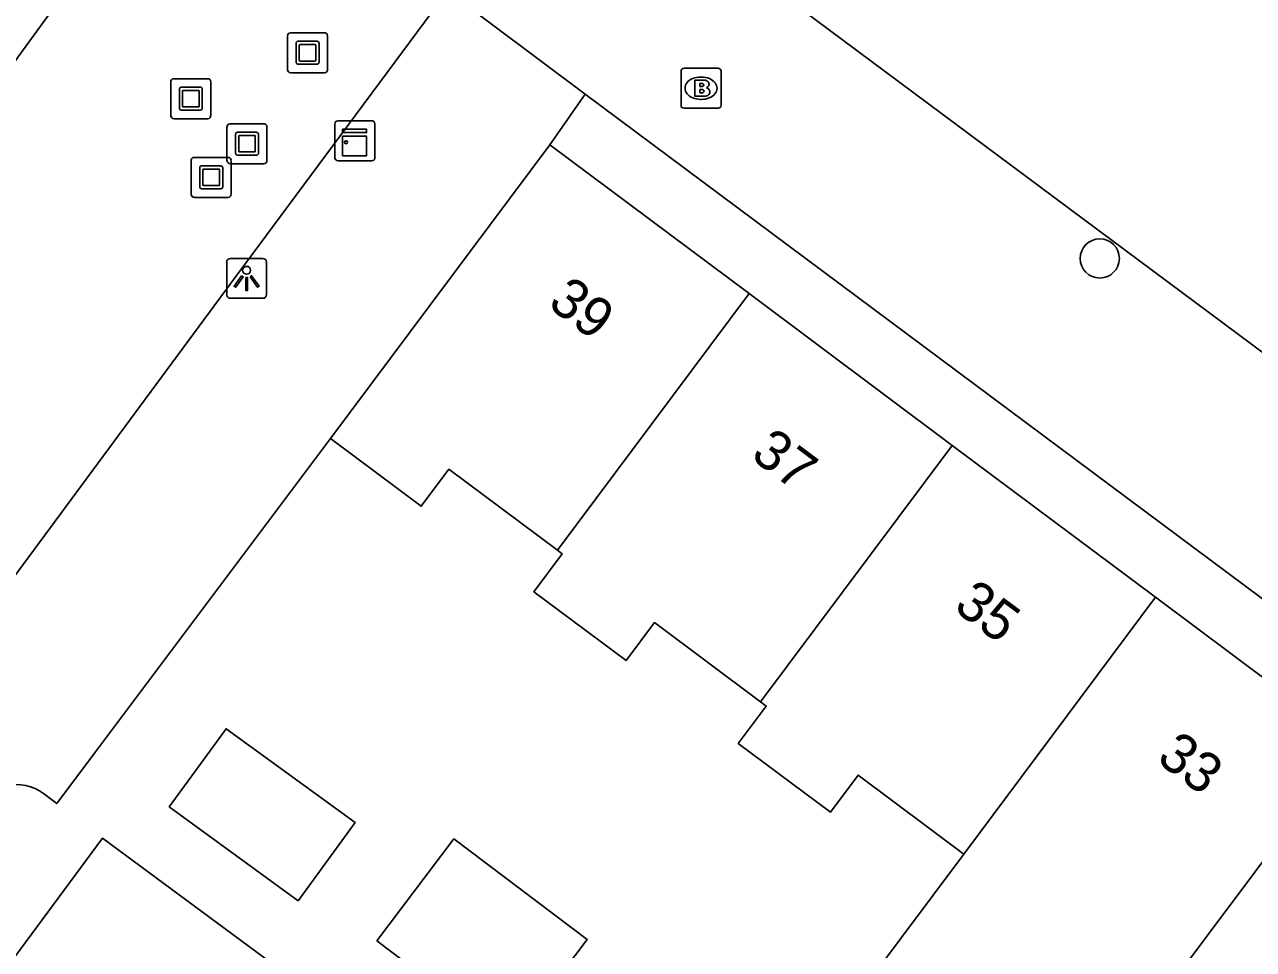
# Model space of a CAD drawing. Extents: x 160026 to 161302, y 384757 to 385701.
# Drawn here: x 160292 to 160322.72, y 385268.03 to 385291.15 of the extents above; entities that cross this region are included whole.
import ezdxf

# ---------------------------------------------------------------- set-up
doc = ezdxf.new("R2010")
doc.units = 0
for name, color, linetype in [('IMGEO_Boom', 7, 'Continuous'), ('IMGEO_Brandkraan', 7, 'Continuous'), ('IMGEO_Kast', 7, 'Continuous'), ('IMGEO_Kunstobject', 7, 'Continuous'), ('IMGEO_Lichtpunt', 7, 'Continuous'), ('IMGEO_Muur', 7, 'Continuous'), ('IMGEO_Pand', 7, 'Continuous'), ('IMGEO_Pand_nummerreeks', 7, 'Continuous'), ('IMGEO_Rijbaan_lokaal_gesloten', 7, 'Continuous'), ('IMGEO_Voetpad_open', 7, 'Continuous')]:
    doc.layers.add(name, color=color, linetype=linetype)

msp = doc.modelspace()

# ---------------------------------------------------------------- linework, layer by layer
at = {"layer": 'IMGEO_Boom'}
msp.add_circle((160318.877, 385285.302), 0.489, dxfattribs=at)
at = {"layer": 'IMGEO_Brandkraan'}
for p, q in [((160308.408, 385289.132), (160308.408, 385289.984)), ((160308.483, 385290.058), (160309.335, 385290.058)), ((160308.896, 385289.838), (160308.921, 385289.838)), ((160309.409, 385289.984), (160309.409, 385289.132)), ((160308.919, 385289.278), (160308.894, 385289.278)), ((160309.335, 385289.058), (160308.483, 385289.058))]:
    msp.add_line(p, q, dxfattribs=at)
for points in [[(160308.408, 385289.132), (160308.408, 385289.984)], [(160308.483, 385290.058), (160309.335, 385290.058)], [(160309.409, 385289.984), (160309.409, 385289.132)], [(160308.756, 385289.758), (160308.756, 385289.358), (160308.969, 385289.358)], [(160308.987, 385289.758), (160308.756, 385289.758)], [(160308.935, 385289.677), (160308.881, 385289.677), (160308.881, 385289.601)], [(160308.881, 385289.601), (160308.934, 385289.601)], [(160308.943, 385289.525), (160308.881, 385289.525), (160308.881, 385289.444)], [(160308.881, 385289.444), (160308.943, 385289.444)], [(160309.335, 385289.058), (160308.483, 385289.058)]]:
    msp.add_lwpolyline(points, dxfattribs=at)
for centre, radius, start, end in [((160308.485, 385289.982), 0.0765, 91.552, 178.448), ((160308.485, 385289.982), 0.0765, 91.552, 178.448), ((160309.333, 385289.982), 0.0765, 1.552, 88.448), ((160309.333, 385289.982), 0.0765, 1.552, 88.448), ((160308.936, 385289.639), 0.0379, 267.8285, 90.9355), ((160308.944, 385289.484), 0.0404, 269.8759, 90.5077), ((160308.991, 385289.613), 0.145, 59.4692, 91.5367), ((160309.016, 385289.66), 0.0922, 285.5137, 58.1501), ((160309.021, 385289.468), 0.105, 301.3115, 78.989), ((160308.975, 385289.609), 0.251, 268.6676, 293.5347), ((160308.485, 385289.134), 0.0765, 181.552, 268.448), ((160308.485, 385289.134), 0.0765, 181.552, 268.448), ((160309.333, 385289.134), 0.0765, 271.552, 358.448), ((160309.333, 385289.134), 0.0765, 271.552, 358.448)]:
    msp.add_arc(centre, radius, start, end, dxfattribs=at)
for centre, major_axis, ratio, start_param, end_param in [((160308.895, 385289.558), (-0.387, 0.002), 0.722429, 4.712389, 7.853982), ((160308.92, 385289.558), (-0.39, 0.002), 0.717154, 1.570796, 4.712389)]:
    msp.add_ellipse(centre, major_axis=major_axis, ratio=ratio, start_param=start_param, end_param=end_param, dxfattribs=at)
at = {"layer": 'IMGEO_Kast'}
for p, q in [((160299.754, 385287.819), (160299.754, 385288.66)), ((160299.754, 385288.66), (160299.754, 385287.819)), ((160299.829, 385288.744), (160300.67, 385288.744)), ((160300.67, 385288.744), (160299.829, 385288.744)), ((160300.754, 385288.669), (160300.754, 385287.828)), ((160300.754, 385287.828), (160300.754, 385288.669)), ((160300.679, 385287.744), (160299.838, 385287.744)), ((160299.838, 385287.744), (160300.679, 385287.744))]:
    msp.add_line(p, q, dxfattribs=at)
for points in [[(160299.949, 385288.534), (160300.549, 385288.534), (160300.549, 385288.449), (160299.949, 385288.449), (160299.949, 385288.534)], [(160299.949, 385288.359), (160300.549, 385288.359), (160300.549, 385287.87), (160299.949, 385287.87), (160299.949, 385288.359)]]:
    msp.add_lwpolyline(points, dxfattribs=at)
msp.add_circle((160300.033, 385288.208), 0.0377, dxfattribs=at)
for centre, start, end in [((160299.832, 385288.666), 92.4484, 184.2845), ((160299.832, 385288.666), 92.4484, 184.2845), ((160300.676, 385288.666), 2.4484, 94.2845), ((160300.676, 385288.666), 2.4484, 94.2845), ((160299.832, 385287.822), 182.4484, 274.2845), ((160299.832, 385287.822), 182.4484, 274.2845), ((160300.676, 385287.822), 272.4484, 4.2845), ((160300.676, 385287.822), 272.4484, 4.2845)]:
    msp.add_arc(centre, 0.0779, start, end, dxfattribs=at)
at = {"layer": 'IMGEO_Kunstobject'}
for p, q in [((160298.571, 385290.86), (160298.571, 385290.019)), ((160298.571, 385290.86), (160298.571, 385290.019)), ((160299.487, 385290.944), (160298.646, 385290.944)), ((160299.487, 385290.944), (160298.646, 385290.944)), ((160298.835, 385290.732), (160299.309, 385290.732)), ((160299.571, 385290.028), (160299.571, 385290.869)), ((160299.571, 385290.028), (160299.571, 385290.869)), ((160298.785, 385290.208), (160298.785, 385290.682)), ((160298.865, 385290.632), (160298.865, 385290.258)), ((160299.259, 385290.652), (160298.885, 385290.652)), ((160299.279, 385290.258), (160299.279, 385290.632)), ((160299.359, 385290.682), (160299.359, 385290.208)), ((160299.309, 385290.158), (160298.835, 385290.158)), ((160298.885, 385290.238), (160299.259, 385290.238)), ((160296.569, 385289.796), (160295.728, 385289.796)), ((160296.569, 385289.796), (160295.728, 385289.796)), ((160298.655, 385289.944), (160299.496, 385289.944)), ((160298.655, 385289.944), (160299.496, 385289.944)), ((160295.653, 385289.712), (160295.653, 385288.871)), ((160295.653, 385289.712), (160295.653, 385288.871)), ((160295.867, 385289.06), (160295.867, 385289.534)), ((160295.917, 385289.584), (160296.391, 385289.584)), ((160295.947, 385289.484), (160295.947, 385289.11)), ((160296.341, 385289.504), (160295.967, 385289.504)), ((160296.361, 385289.11), (160296.361, 385289.484)), ((160296.441, 385289.534), (160296.441, 385289.06)), ((160296.653, 385288.88), (160296.653, 385289.721)), ((160296.653, 385288.88), (160296.653, 385289.721)), ((160296.391, 385289.01), (160295.917, 385289.01)), ((160295.967, 385289.09), (160296.341, 385289.09)), ((160295.737, 385288.796), (160296.578, 385288.796)), ((160295.737, 385288.796), (160296.578, 385288.796)), ((160297.058, 385288.586), (160297.058, 385287.745)), ((160297.058, 385288.586), (160297.058, 385287.745)), ((160297.974, 385288.67), (160297.133, 385288.67)), ((160297.974, 385288.67), (160297.133, 385288.67)), ((160298.058, 385287.754), (160298.058, 385288.595)), ((160298.058, 385287.754), (160298.058, 385288.595)), ((160297.272, 385287.934), (160297.272, 385288.408)), ((160297.322, 385288.458), (160297.796, 385288.458)), ((160297.352, 385288.358), (160297.352, 385287.984)), ((160297.746, 385288.378), (160297.372, 385288.378)), ((160297.766, 385287.984), (160297.766, 385288.358)), ((160297.846, 385288.408), (160297.846, 385287.934)), ((160297.372, 385287.964), (160297.746, 385287.964)), ((160296.162, 385287.746), (160296.162, 385286.905)), ((160296.162, 385287.746), (160296.162, 385286.905)), ((160297.078, 385287.83), (160296.237, 385287.83)), ((160297.078, 385287.83), (160296.237, 385287.83)), ((160296.426, 385287.618), (160296.9, 385287.618)), ((160297.142, 385287.67), (160297.983, 385287.67)), ((160297.142, 385287.67), (160297.983, 385287.67)), ((160297.162, 385286.914), (160297.162, 385287.755)), ((160297.162, 385286.914), (160297.162, 385287.755)), ((160297.796, 385287.884), (160297.322, 385287.884)), ((160296.376, 385287.094), (160296.376, 385287.568)), ((160296.456, 385287.518), (160296.456, 385287.144)), ((160296.85, 385287.538), (160296.476, 385287.538)), ((160296.87, 385287.144), (160296.87, 385287.518)), ((160296.95, 385287.568), (160296.95, 385287.094)), ((160296.9, 385287.044), (160296.426, 385287.044)), ((160296.476, 385287.124), (160296.85, 385287.124)), ((160296.246, 385286.83), (160297.087, 385286.83)), ((160296.246, 385286.83), (160297.087, 385286.83))]:
    msp.add_line(p, q, dxfattribs=at)
for centre, radius, start, end in [((160298.649, 385290.866), 0.0779, 92.4484, 184.2845), ((160298.649, 385290.866), 0.0779, 92.4484, 184.2845), ((160298.835, 385290.682), 0.05, 90, 180), ((160299.309, 385290.682), 0.05, 360, 90), ((160299.493, 385290.866), 0.0779, 2.4484, 94.2845), ((160299.493, 385290.866), 0.0779, 2.4484, 94.2845), ((160298.885, 385290.632), 0.02, 90, 180), ((160299.259, 385290.632), 0.02, 360, 90), ((160298.835, 385290.208), 0.05, 180, 270), ((160298.885, 385290.258), 0.02, 180, 270), ((160299.259, 385290.258), 0.02, 270, 0), ((160299.309, 385290.208), 0.05, 270, 0), ((160295.731, 385289.718), 0.0779, 92.4484, 184.2845), ((160295.731, 385289.718), 0.0779, 92.4484, 184.2845), ((160296.575, 385289.718), 0.0779, 2.4484, 94.2845), ((160296.575, 385289.718), 0.0779, 2.4484, 94.2845), ((160298.649, 385290.022), 0.0779, 182.4484, 274.2845), ((160298.649, 385290.022), 0.0779, 182.4484, 274.2845), ((160299.493, 385290.022), 0.0779, 272.4484, 4.2845), ((160299.493, 385290.022), 0.0779, 272.4484, 4.2845), ((160295.917, 385289.534), 0.05, 90, 180), ((160295.967, 385289.484), 0.02, 90, 180), ((160296.341, 385289.484), 0.02, 360, 90), ((160296.391, 385289.534), 0.05, 360, 90), ((160295.731, 385288.874), 0.0779, 182.4484, 274.2845), ((160295.731, 385288.874), 0.0779, 182.4484, 274.2845), ((160295.917, 385289.06), 0.05, 180, 270), ((160295.967, 385289.11), 0.02, 180, 270), ((160296.341, 385289.11), 0.02, 270, 0), ((160296.391, 385289.06), 0.05, 270, 0), ((160296.575, 385288.874), 0.0779, 272.4484, 4.2845), ((160296.575, 385288.874), 0.0779, 272.4484, 4.2845), ((160297.136, 385288.592), 0.0779, 92.4484, 184.2845), ((160297.136, 385288.592), 0.0779, 92.4484, 184.2845), ((160297.98, 385288.592), 0.0779, 2.4484, 94.2845), ((160297.98, 385288.592), 0.0779, 2.4484, 94.2845), ((160297.322, 385288.408), 0.05, 90, 180), ((160297.372, 385288.358), 0.02, 90, 180), ((160297.746, 385288.358), 0.02, 360, 90), ((160297.796, 385288.408), 0.05, 360, 90), ((160297.322, 385287.934), 0.05, 180, 270), ((160297.372, 385287.984), 0.02, 180, 270), ((160297.746, 385287.984), 0.02, 270, 0), ((160297.796, 385287.934), 0.05, 270, 0), ((160296.24, 385287.752), 0.0779, 92.4484, 184.2845), ((160296.24, 385287.752), 0.0779, 92.4484, 184.2845), ((160296.426, 385287.568), 0.05, 90, 180), ((160296.9, 385287.568), 0.05, 360, 90), ((160297.136, 385287.748), 0.0779, 182.4484, 274.2845), ((160297.136, 385287.748), 0.0779, 182.4484, 274.2845), ((160297.084, 385287.752), 0.0779, 2.4484, 94.2845), ((160297.084, 385287.752), 0.0779, 2.4484, 94.2845), ((160297.98, 385287.748), 0.0779, 272.4484, 4.2845), ((160297.98, 385287.748), 0.0779, 272.4484, 4.2845), ((160296.476, 385287.518), 0.02, 90, 180), ((160296.85, 385287.518), 0.02, 360, 90), ((160296.426, 385287.094), 0.05, 180, 270), ((160296.476, 385287.144), 0.02, 180, 270), ((160296.85, 385287.144), 0.02, 270, 0), ((160296.9, 385287.094), 0.05, 270, 0), ((160296.24, 385286.908), 0.0779, 182.4484, 274.2845), ((160296.24, 385286.908), 0.0779, 182.4484, 274.2845), ((160297.084, 385286.908), 0.0779, 272.4484, 4.2845), ((160297.084, 385286.908), 0.0779, 272.4484, 4.2845)]:
    msp.add_arc(centre, radius, start, end, dxfattribs=at)
at = {"layer": 'IMGEO_Lichtpunt'}
for p, q in [((160297.05, 385285.208), (160297.05, 385284.401)), ((160297.05, 385285.208), (160297.05, 385284.401)), ((160297.952, 385285.303), (160297.144, 385285.303)), ((160297.952, 385285.303), (160297.144, 385285.303)), ((160298.046, 385284.401), (160298.046, 385285.208)), ((160298.046, 385284.401), (160298.046, 385285.208)), ((160297.144, 385284.307), (160297.952, 385284.307)), ((160297.144, 385284.307), (160297.952, 385284.307))]:
    msp.add_line(p, q, dxfattribs=at)
for points in [[(160297.424, 385284.872), (160297.463, 385284.844), (160297.275, 385284.582), (160297.237, 385284.609), (160297.424, 385284.872)], [(160297.636, 385284.844), (160297.674, 385284.871), (160297.861, 385284.609), (160297.822, 385284.581), (160297.636, 385284.844)], [(160297.526, 385284.824), (160297.573, 385284.824), (160297.573, 385284.502), (160297.526, 385284.502), (160297.526, 385284.824)]]:
    msp.add_lwpolyline(points, dxfattribs=at)
msp.add_circle((160297.549, 385285.006), 0.0994, dxfattribs=at)
for centre, start, end in [((160297.144, 385285.208), 90, 180), ((160297.144, 385285.208), 90, 180), ((160297.952, 385285.208), 0, 90), ((160297.952, 385285.208), 0, 90), ((160297.144, 385284.401), 180, 270), ((160297.144, 385284.401), 180, 270), ((160297.952, 385284.401), 270, 0), ((160297.952, 385284.401), 270, 360)]:
    msp.add_arc(centre, 0.0946, start, end, dxfattribs=at)
at = {"layer": 'IMGEO_Muur'}
msp.add_lwpolyline([(160293.774, 385272.972), (160299.647, 385280.799)], dxfattribs=at)
at = {"layer": 'IMGEO_Pand'}
for points in [[(160299.647, 385280.799), (160305.132, 385288.141)], [(160310.108, 385284.424), (160305.132, 385288.141)], [(160310.108, 385284.424), (160305.316, 385278.009)], [(160315.187, 385280.629), (160310.108, 385284.424)], [(160299.647, 385280.799), (160301.912, 385279.108), (160302.604, 385280.035), (160305.316, 385278.009)], [(160310.398, 385274.218), (160315.187, 385280.629)], [(160320.269, 385276.833), (160315.187, 385280.629)], [(160305.316, 385278.009), (160305.438, 385277.918), (160304.731, 385276.972), (160307.033, 385275.252), (160307.743, 385276.202), (160310.398, 385274.218)], [(160320.269, 385276.833), (160315.475, 385270.414)], [(160325.158, 385273.181), (160320.269, 385276.833)], [(160310.398, 385274.218), (160310.537, 385274.114), (160309.839, 385273.179), (160312.141, 385271.459), (160312.834, 385272.387), (160315.475, 385270.414)], [(160295.614, 385271.592), (160298.838, 385269.247), (160300.26, 385271.202), (160297.035, 385273.546), (160295.614, 385271.592)], [(160325.158, 385273.181), (160320.348, 385266.743), (160319.67, 385265.835)], [(160296.627, 385260.769), (160297.544, 385260.171), (160299.202, 385262.41), (160298.304, 385263.074), (160300.462, 385265.987), (160297.967, 385267.836), (160293.949, 385270.812), (160290.095, 385265.609)], [(160300.806, 385268.242), (160304.135, 385265.73), (160306.06, 385268.28), (160302.731, 385270.792), (160300.806, 385268.242)], [(160315.475, 385270.414), (160313.154, 385267.307), (160318.042, 385263.656), (160319.67, 385265.835)]]:
    msp.add_lwpolyline(points, dxfattribs=at)
at = {"layer": 'IMGEO_Rijbaan_lokaal_gesloten'}
msp.add_lwpolyline([(160311.4, 385291.54), (160323.03, 385282.896), (160343.93, 385267.299)], dxfattribs=at)
at = {"layer": 'IMGEO_Voetpad_open'}
for points in [[(160284.321, 385279.384), (160291.84, 385290.346), (160294.775, 385294.396)], [(160302.57, 385291.996), (160297.28, 385284.848), (160290.235, 385275.329), (160290.01, 385275.026), (160284.505, 385279.243), (160284.321, 385279.384)], [(160306.008, 385289.412), (160302.57, 385291.996)], [(160305.132, 385288.141), (160306.008, 385289.412)], [(160306.008, 385289.412), (160336.475, 385266.714)], [(160292.568, 385271.851), (160292.801, 385271.675), (160293.774, 385272.972), (160299.647, 385280.799)]]:
    msp.add_lwpolyline(points, dxfattribs=at)
msp.add_arc((160291.78, 385270.964), 1.187, 48.4094, 143.2206, dxfattribs=at)

# ---------------------------------------------------------------- texts
at = {"layer": 'IMGEO_Pand_nummerreeks'}
for s, rotation, p in [('39', 323.2387, (160305.044, 385284.114)), ('37', 323.2387, (160310.116, 385280.324)), ('35', 323.2387, (160315.189, 385276.535)), ('33', 323.239, (160320.262, 385272.744))]:
    msp.add_text(s, height=1, rotation=rotation, dxfattribs=at).set_placement(p)

doc.saveas('drawing.dxf')
